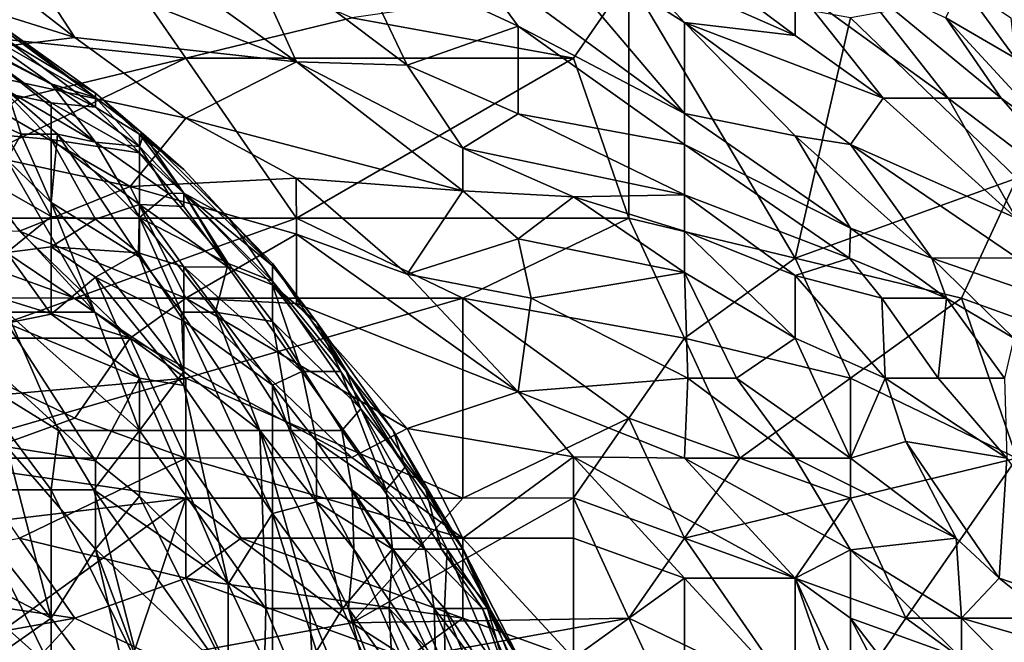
# Model space of a CAD drawing. Extents: x -0.3 to 0.3, y -0.266 to 0.266.
# Tile 421 of 430: x 0.179 to 0.208, y 0.211 to 0.229. Entities that reach past the tile are written whole.
import ezdxf

# ---------------------------------------------------------------- set-up
doc = ezdxf.new("R2010")
doc.units = 0

msp = doc.modelspace()

# ---------------------------------------------------------------- linework, layer by layer
for points in [[(0.173842, 0.233908, 0.727674), (0.180463, 0.228771, 0.719868), (0.172187, 0.231368, 0.72143)], [(0.178808, 0.231307, 0.724552), (0.180463, 0.228771, 0.719868), (0.173842, 0.233908, 0.727674)], [(0.172187, 0.229355, 1.174674), (0.183773, 0.22816, 1.173859), (0.180463, 0.232937, 1.175264)], [(0.180463, 0.23279, 0.729236), (0.187084, 0.228047, 0.722991), (0.178808, 0.231307, 0.724552)], [(0.188739, 0.229355, 1.174125), (0.180463, 0.232937, 1.175264), (0.183773, 0.22816, 1.173859)], [(0.187084, 0.228047, 0.722991), (0.180463, 0.23279, 0.729236), (0.185429, 0.231678, 0.730797)], [(0.201981, 0.228832, 0.749532), (0.197015, 0.232535, 0.752654), (0.201981, 0.230278, 0.755776)], [(0.197015, 0.231022, 0.746409), (0.197015, 0.232535, 0.752654), (0.201981, 0.228832, 0.749532)], [(0.19867, 0.226508, 0.733919), (0.19205, 0.231373, 0.738603), (0.193705, 0.232351, 0.744848)], [(0.193705, 0.232351, 0.744848), (0.197015, 0.231022, 0.746409), (0.19867, 0.229222, 0.743287)], [(0.19867, 0.229222, 0.743287), (0.19867, 0.226508, 0.733919), (0.193705, 0.232351, 0.744848)], [(0.188739, 0.231418, 0.733919), (0.190394, 0.227948, 0.726113), (0.185429, 0.231678, 0.730797)], [(0.190394, 0.227948, 0.726113), (0.187084, 0.228047, 0.722991), (0.185429, 0.231678, 0.730797)], [(0.180463, 0.228771, 0.719868), (0.175497, 0.22816, 0.716412), (0.172187, 0.231368, 0.72143)], [(0.187084, 0.228047, 0.722991), (0.180463, 0.228771, 0.719868), (0.178808, 0.231307, 0.724552)], [(0.19205, 0.231373, 0.738603), (0.193705, 0.229107, 0.733919), (0.188739, 0.231418, 0.733919)], [(0.190394, 0.227948, 0.726113), (0.188739, 0.231418, 0.733919), (0.193705, 0.229107, 0.733919)], [(0.19867, 0.226508, 0.733919), (0.193705, 0.229107, 0.733919), (0.19205, 0.231373, 0.738603)], [(0.201981, 0.228832, 0.749532), (0.19867, 0.229222, 0.743287), (0.197015, 0.231022, 0.746409)], [(0.206548, 0.226966, 0.755776), (0.201981, 0.230278, 0.755776), (0.203636, 0.230672, 0.763582)], [(0.206481, 0.229355, 0.768266), (0.208131, 0.226966, 0.762021), (0.203636, 0.230672, 0.763582)], [(0.206548, 0.226966, 0.755776), (0.203636, 0.230672, 0.763582), (0.208131, 0.226966, 0.762021)], [(0.19536, 0.22816, 1.173752), (0.197015, 0.230549, 1.174404), (0.188739, 0.229355, 1.174125)], [(0.197015, 0.223383, 1.172137), (0.197015, 0.230549, 1.174404), (0.19536, 0.22816, 1.173752)], [(0.201981, 0.222189, 1.172046), (0.203636, 0.229355, 1.174391), (0.197015, 0.230549, 1.174404)], [(0.197015, 0.223383, 1.172137), (0.201981, 0.222189, 1.172046), (0.197015, 0.230549, 1.174404)], [(0.210257, 0.230549, 1.175207), (0.203636, 0.229355, 1.174391), (0.208602, 0.224578, 1.173558)], [(0.206481, 0.229355, 0.768266), (0.206947, 0.230367, 0.779195), (0.208549, 0.22816, 0.771389)], [(0.208549, 0.22816, 0.771389), (0.206947, 0.230367, 0.779195), (0.208424, 0.229355, 0.780756)], [(0.209436, 0.229355, 0.790123), (0.208213, 0.230549, 0.793246), (0.211796, 0.22816, 0.804174)], [(0.211796, 0.22816, 0.804174), (0.208213, 0.230549, 0.793246), (0.21039, 0.229355, 0.802613)], [(0.204611, 0.226966, 0.749532), (0.201981, 0.230278, 0.755776), (0.206548, 0.226966, 0.755776)], [(0.201981, 0.230278, 0.755776), (0.204611, 0.226966, 0.749532), (0.201981, 0.228832, 0.749532)], [(0.183773, 0.22816, 1.173859), (0.172187, 0.229355, 1.174674), (0.178808, 0.226966, 1.173592)], [(0.178434, 0.22893, 0.746671), (0.177112, 0.229253, 0.749562), (0.181076, 0.226979, 0.746671)], [(0.177112, 0.229253, 0.749562), (0.177112, 0.228807, 0.751007), (0.179755, 0.227393, 0.749562)], [(0.177112, 0.229253, 0.749562), (0.179755, 0.227393, 0.749562), (0.181076, 0.226979, 0.746671)], [(0.19536, 0.22816, 1.173752), (0.188739, 0.229355, 1.174125), (0.183773, 0.22816, 1.173859)], [(0.19867, 0.229222, 0.743287), (0.201981, 0.228832, 0.749532), (0.204611, 0.226966, 0.749532)], [(0.19867, 0.226508, 0.733919), (0.19867, 0.229222, 0.743287), (0.201981, 0.225835, 0.738603)], [(0.203636, 0.225583, 0.741725), (0.19867, 0.229222, 0.743287), (0.204611, 0.226966, 0.749532)], [(0.201981, 0.225835, 0.738603), (0.19867, 0.229222, 0.743287), (0.203636, 0.225583, 0.741725)], [(0.201981, 0.222189, 1.172046), (0.208602, 0.224578, 1.173558), (0.203636, 0.229355, 1.174391)], [(0.209802, 0.225772, 0.763582), (0.208131, 0.226966, 0.762021), (0.206481, 0.229355, 0.768266)], [(0.208549, 0.22816, 0.771389), (0.209802, 0.225772, 0.763582), (0.206481, 0.229355, 0.768266)], [(0.178434, 0.228698, 0.740889), (0.178434, 0.229013, 0.74378), (0.181076, 0.227116, 0.742335)], [(0.178434, 0.229013, 0.74378), (0.178434, 0.22893, 0.746671), (0.181076, 0.226979, 0.746671)], [(0.181076, 0.226979, 0.746671), (0.181076, 0.227116, 0.742335), (0.178434, 0.229013, 0.74378)], [(0.193705, 0.226493, 0.726113), (0.190394, 0.227948, 0.726113), (0.193705, 0.229107, 0.733919)], [(0.193705, 0.229107, 0.733919), (0.19867, 0.226508, 0.733919), (0.19867, 0.225575, 0.730797)], [(0.193705, 0.229107, 0.733919), (0.19867, 0.225575, 0.730797), (0.193705, 0.226493, 0.726113)], [(0.180463, 0.228771, 0.719868), (0.183773, 0.226367, 0.716746), (0.175497, 0.22816, 0.716412)], [(0.177112, 0.228807, 0.751007), (0.178434, 0.227204, 0.752452), (0.181076, 0.225648, 0.751007)], [(0.177112, 0.228807, 0.751007), (0.181076, 0.225648, 0.751007), (0.179755, 0.227393, 0.749562)], [(0.177112, 0.22874, 0.737998), (0.178434, 0.228698, 0.740889), (0.181076, 0.226689, 0.739444)], [(0.181076, 0.226689, 0.739444), (0.179755, 0.226827, 0.736553), (0.177112, 0.22874, 0.737998)], [(0.177112, 0.22874, 0.737998), (0.179755, 0.226827, 0.736553), (0.178434, 0.227105, 0.735108)], [(0.181076, 0.226689, 0.739444), (0.178434, 0.228698, 0.740889), (0.181076, 0.227116, 0.742335)], [(0.180463, 0.228771, 0.719868), (0.187084, 0.228047, 0.722991), (0.183773, 0.226367, 0.716746)], [(0.178808, 0.226966, 1.173592), (0.173842, 0.223383, 1.172166), (0.183773, 0.22816, 1.173859)], [(0.173842, 0.223383, 1.172166), (0.187084, 0.223383, 1.171909), (0.183773, 0.22816, 1.173859)], [(0.183773, 0.226367, 0.716746), (0.182118, 0.22433, 0.712062), (0.175497, 0.22816, 0.716412)], [(0.182118, 0.22433, 0.712062), (0.177153, 0.225391, 0.712062), (0.175497, 0.22816, 0.716412)], [(0.187084, 0.223383, 1.171909), (0.19536, 0.22816, 1.173752), (0.183773, 0.22816, 1.173859)], [(0.187084, 0.228047, 0.722991), (0.19205, 0.224193, 0.718307), (0.183773, 0.226367, 0.716746)], [(0.187084, 0.223383, 1.171909), (0.197015, 0.223383, 1.172137), (0.19536, 0.22816, 1.173752)], [(0.190394, 0.227948, 0.726113), (0.19205, 0.225465, 0.72143), (0.187084, 0.228047, 0.722991)], [(0.19205, 0.225465, 0.72143), (0.19205, 0.224193, 0.718307), (0.187084, 0.228047, 0.722991)], [(0.193705, 0.226493, 0.726113), (0.19205, 0.225465, 0.72143), (0.190394, 0.227948, 0.726113)], [(0.179755, 0.227393, 0.749562), (0.181076, 0.225648, 0.751007), (0.182398, 0.225518, 0.748116)], [(0.181076, 0.226979, 0.746671), (0.179755, 0.227393, 0.749562), (0.182398, 0.225518, 0.748116)], [(0.178434, 0.225127, 0.755343), (0.178859, 0.225883, 0.753898), (0.175791, 0.227278, 0.755343)], [(0.175791, 0.227278, 0.755343), (0.178859, 0.225883, 0.753898), (0.178434, 0.227204, 0.752452)], [(0.178859, 0.225883, 0.753898), (0.179941, 0.225883, 0.752452), (0.178434, 0.227204, 0.752452)], [(0.178434, 0.227204, 0.752452), (0.179941, 0.225883, 0.752452), (0.181076, 0.225648, 0.751007)], [(0.179755, 0.225732, 0.733662), (0.178434, 0.227105, 0.735108), (0.179755, 0.226827, 0.736553)], [(0.178434, 0.227105, 0.735108), (0.179755, 0.225732, 0.733662), (0.178434, 0.225844, 0.732217)], [(0.181076, 0.227116, 0.742335), (0.181076, 0.226979, 0.746671), (0.182511, 0.225883, 0.745225)], [(0.181076, 0.227116, 0.742335), (0.182511, 0.225883, 0.745225), (0.182398, 0.225887, 0.740889)], [(0.181076, 0.226689, 0.739444), (0.181076, 0.227116, 0.742335), (0.182398, 0.225887, 0.740889)], [(0.179755, 0.226827, 0.736553), (0.181076, 0.226689, 0.739444), (0.182398, 0.225327, 0.737998)], [(0.179755, 0.226827, 0.736553), (0.182398, 0.225327, 0.737998), (0.179755, 0.225732, 0.733662)], [(0.182511, 0.225883, 0.745225), (0.181076, 0.226979, 0.746671), (0.182398, 0.225518, 0.748116)], [(0.203636, 0.225583, 0.741725), (0.204611, 0.226966, 0.749532), (0.208586, 0.223383, 0.74797)], [(0.204611, 0.226966, 0.749532), (0.206548, 0.226966, 0.755776), (0.208586, 0.223383, 0.74797)], [(0.206548, 0.226966, 0.755776), (0.208131, 0.226966, 0.762021), (0.211284, 0.223383, 0.758899)], [(0.206548, 0.226966, 0.755776), (0.211284, 0.223383, 0.758899), (0.208586, 0.223383, 0.74797)], [(0.209802, 0.225772, 0.763582), (0.211284, 0.223383, 0.758899), (0.208131, 0.226966, 0.762021)], [(0.182398, 0.225887, 0.740889), (0.182398, 0.225327, 0.737998), (0.181076, 0.226689, 0.739444)], [(0.19867, 0.22408, 0.726113), (0.19205, 0.225465, 0.72143), (0.193705, 0.226493, 0.726113)], [(0.193705, 0.226493, 0.726113), (0.19867, 0.225575, 0.730797), (0.19867, 0.22408, 0.726113)], [(0.203636, 0.223084, 0.732358), (0.19867, 0.226508, 0.733919), (0.201981, 0.225835, 0.738603)], [(0.19867, 0.225575, 0.730797), (0.19867, 0.226508, 0.733919), (0.203636, 0.223084, 0.732358)], [(0.18707, 0.224578, 0.715185), (0.182118, 0.22433, 0.712062), (0.183773, 0.226367, 0.716746)], [(0.19205, 0.224193, 0.718307), (0.18707, 0.224578, 0.715185), (0.183773, 0.226367, 0.716746)], [(0.177112, 0.224936, 0.729326), (0.178434, 0.225844, 0.732217), (0.179755, 0.223433, 0.729326)], [(0.178859, 0.225883, 0.753898), (0.178434, 0.225127, 0.755343), (0.179755, 0.223848, 0.755343)], [(0.178434, 0.225844, 0.732217), (0.179755, 0.225732, 0.733662), (0.179755, 0.223433, 0.729326)], [(0.179941, 0.225883, 0.752452), (0.178859, 0.225883, 0.753898), (0.179755, 0.223848, 0.755343)], [(0.179941, 0.225883, 0.752452), (0.179755, 0.223848, 0.755343), (0.182398, 0.222217, 0.753898)], [(0.181076, 0.223351, 0.730772), (0.179755, 0.223433, 0.729326), (0.179755, 0.225732, 0.733662)], [(0.182398, 0.225327, 0.737998), (0.182398, 0.223784, 0.733662), (0.179755, 0.225732, 0.733662)], [(0.181076, 0.223351, 0.730772), (0.179755, 0.225732, 0.733662), (0.182398, 0.223784, 0.733662)], [(0.179941, 0.225883, 0.752452), (0.182398, 0.222217, 0.753898), (0.182398, 0.223399, 0.752452)], [(0.179941, 0.225883, 0.752452), (0.182398, 0.223399, 0.752452), (0.181076, 0.225648, 0.751007)], [(0.181076, 0.225648, 0.751007), (0.182398, 0.223399, 0.752452), (0.183262, 0.224114, 0.749562)], [(0.181076, 0.225648, 0.751007), (0.183262, 0.224114, 0.749562), (0.182398, 0.225518, 0.748116)], [(0.182511, 0.225883, 0.745225), (0.183719, 0.224829, 0.74378), (0.182398, 0.225887, 0.740889)], [(0.182398, 0.225887, 0.740889), (0.183719, 0.22413, 0.737998), (0.182398, 0.225327, 0.737998)], [(0.186362, 0.221959, 0.740889), (0.183719, 0.22413, 0.737998), (0.182398, 0.225887, 0.740889)], [(0.183719, 0.224829, 0.74378), (0.186362, 0.221959, 0.740889), (0.182398, 0.225887, 0.740889)], [(0.182398, 0.225518, 0.748116), (0.183719, 0.224129, 0.748116), (0.182511, 0.225883, 0.745225)], [(0.185041, 0.2234, 0.745225), (0.182511, 0.225883, 0.745225), (0.183719, 0.224129, 0.748116)], [(0.183719, 0.224829, 0.74378), (0.182511, 0.225883, 0.745225), (0.185041, 0.2234, 0.745225)], [(0.206066, 0.222189, 0.735481), (0.201981, 0.225835, 0.738603), (0.203636, 0.225583, 0.741725)], [(0.203636, 0.223084, 0.732358), (0.201981, 0.225835, 0.738603), (0.206066, 0.222189, 0.735481)], [(0.178808, 0.222997, 0.70894), (0.177153, 0.225391, 0.712062), (0.182118, 0.22433, 0.712062)], [(0.183262, 0.224114, 0.749562), (0.183719, 0.224129, 0.748116), (0.182398, 0.225518, 0.748116)], [(0.183719, 0.22413, 0.737998), (0.183719, 0.22373, 0.736553), (0.182398, 0.225327, 0.737998)], [(0.183719, 0.22373, 0.736553), (0.182398, 0.223784, 0.733662), (0.182398, 0.225327, 0.737998)], [(0.19867, 0.22408, 0.726113), (0.19536, 0.224016, 0.72143), (0.19205, 0.225465, 0.72143)], [(0.19536, 0.224016, 0.72143), (0.19205, 0.224193, 0.718307), (0.19205, 0.225465, 0.72143)], [(0.203636, 0.223084, 0.732358), (0.203604, 0.222189, 0.729236), (0.19867, 0.225575, 0.730797)], [(0.203604, 0.222189, 0.729236), (0.19867, 0.22408, 0.726113), (0.19867, 0.225575, 0.730797)], [(0.208586, 0.223383, 0.74797), (0.208602, 0.222197, 0.743287), (0.203636, 0.225583, 0.741725)], [(0.206066, 0.222189, 0.735481), (0.203636, 0.225583, 0.741725), (0.208602, 0.222197, 0.743287)], [(0.178434, 0.225127, 0.755343), (0.177112, 0.224861, 0.756789), (0.181063, 0.220576, 0.756789)], [(0.178434, 0.225127, 0.755343), (0.181063, 0.220576, 0.756789), (0.179755, 0.223848, 0.755343)], [(0.179755, 0.223433, 0.729326), (0.178434, 0.222359, 0.726435), (0.177112, 0.224936, 0.729326)], [(0.177112, 0.224861, 0.756789), (0.178434, 0.222345, 0.757829), (0.181063, 0.220576, 0.756789)], [(0.185041, 0.2234, 0.745225), (0.186362, 0.221959, 0.740889), (0.183719, 0.224829, 0.74378)], [(0.18707, 0.224578, 0.715185), (0.187084, 0.222906, 0.712062), (0.182118, 0.22433, 0.712062)], [(0.18707, 0.224578, 0.715185), (0.19205, 0.224193, 0.718307), (0.190394, 0.221706, 0.712062)], [(0.190394, 0.221706, 0.712062), (0.187084, 0.222906, 0.712062), (0.18707, 0.224578, 0.715185)], [(0.206947, 0.220995, 1.17218), (0.208602, 0.224578, 1.173558), (0.201981, 0.222189, 1.172046)], [(0.206947, 0.220995, 1.17218), (0.213567, 0.218606, 1.172378), (0.208602, 0.224578, 1.173558)], [(0.182118, 0.22433, 0.712062), (0.183773, 0.220995, 0.707777), (0.178808, 0.222997, 0.70894)], [(0.182118, 0.22433, 0.712062), (0.187084, 0.222906, 0.712062), (0.183773, 0.220995, 0.707777)], [(0.193705, 0.222766, 0.716746), (0.190394, 0.221706, 0.712062), (0.19205, 0.224193, 0.718307)], [(0.193705, 0.222766, 0.716746), (0.19205, 0.224193, 0.718307), (0.19536, 0.224016, 0.72143)], [(0.179755, 0.223848, 0.755343), (0.181063, 0.220576, 0.756789), (0.183716, 0.218807, 0.755343)], [(0.179755, 0.223848, 0.755343), (0.183716, 0.218807, 0.755343), (0.182398, 0.222217, 0.753898)], [(0.183262, 0.224114, 0.749562), (0.182398, 0.223399, 0.752452), (0.185041, 0.222032, 0.749562)], [(0.183719, 0.224129, 0.748116), (0.183262, 0.224114, 0.749562), (0.185041, 0.222032, 0.749562)], [(0.183719, 0.22413, 0.737998), (0.185041, 0.221921, 0.735108), (0.183719, 0.22373, 0.736553)], [(0.186362, 0.221386, 0.737998), (0.183719, 0.22413, 0.737998), (0.186362, 0.221959, 0.740889)], [(0.185041, 0.221921, 0.735108), (0.183719, 0.22413, 0.737998), (0.186362, 0.221386, 0.737998)], [(0.185041, 0.222032, 0.749562), (0.186362, 0.221503, 0.746671), (0.183719, 0.224129, 0.748116)], [(0.183719, 0.224129, 0.748116), (0.186362, 0.221503, 0.746671), (0.185041, 0.2234, 0.745225)], [(0.193705, 0.222766, 0.716746), (0.19536, 0.224016, 0.72143), (0.19867, 0.221757, 0.719868)], [(0.19867, 0.222994, 0.722991), (0.19536, 0.224016, 0.72143), (0.19867, 0.22408, 0.726113)], [(0.19867, 0.222994, 0.722991), (0.19867, 0.221757, 0.719868), (0.19536, 0.224016, 0.72143)], [(0.203604, 0.222189, 0.729236), (0.201981, 0.221672, 0.724552), (0.19867, 0.22408, 0.726113)], [(0.201981, 0.221672, 0.724552), (0.19867, 0.222994, 0.722991), (0.19867, 0.22408, 0.726113)], [(0.182367, 0.222345, 0.730772), (0.181076, 0.223351, 0.730772), (0.182398, 0.223784, 0.733662)], [(0.182398, 0.223784, 0.733662), (0.183719, 0.221928, 0.732217), (0.182367, 0.222345, 0.730772)], [(0.185041, 0.221921, 0.735108), (0.183719, 0.221928, 0.732217), (0.182398, 0.223784, 0.733662)], [(0.183719, 0.22373, 0.736553), (0.185041, 0.221921, 0.735108), (0.182398, 0.223784, 0.733662)], [(0.173842, 0.223383, 1.172166), (0.167221, 0.221012, 1.17106), (0.180463, 0.220995, 1.170785)], [(0.175497, 0.2198, 0.704453), (0.170532, 0.223383, 0.707793), (0.182118, 0.2198, 0.70584)], [(0.170532, 0.223383, 0.707793), (0.178808, 0.222997, 0.70894), (0.182118, 0.2198, 0.70584)], [(0.180463, 0.220995, 1.170785), (0.187084, 0.223383, 1.171909), (0.173842, 0.223383, 1.172166)], [(0.179755, 0.223433, 0.729326), (0.179755, 0.222526, 0.727881), (0.178434, 0.222359, 0.726435)], [(0.181076, 0.223351, 0.730772), (0.179755, 0.222526, 0.727881), (0.179755, 0.223433, 0.729326)], [(0.182367, 0.222345, 0.730772), (0.179755, 0.222526, 0.727881), (0.181076, 0.223351, 0.730772)], [(0.180463, 0.220995, 1.170785), (0.19205, 0.220995, 1.170876), (0.187084, 0.223383, 1.171909)], [(0.182398, 0.223399, 0.752452), (0.182398, 0.222217, 0.753898), (0.183651, 0.220576, 0.753898)], [(0.182398, 0.223399, 0.752452), (0.183651, 0.220576, 0.753898), (0.184661, 0.220576, 0.752452)], [(0.182398, 0.223399, 0.752452), (0.184661, 0.220576, 0.752452), (0.185041, 0.222032, 0.749562)], [(0.186362, 0.222023, 0.74378), (0.185041, 0.2234, 0.745225), (0.186362, 0.221503, 0.746671)], [(0.186362, 0.221959, 0.740889), (0.185041, 0.2234, 0.745225), (0.186362, 0.222023, 0.74378)], [(0.187084, 0.223383, 1.171909), (0.19205, 0.220995, 1.170876), (0.197015, 0.223383, 1.172137)], [(0.197015, 0.223383, 1.172137), (0.19205, 0.220995, 1.170876), (0.19867, 0.2198, 1.170722)], [(0.19867, 0.2198, 1.170722), (0.201981, 0.222189, 1.172046), (0.197015, 0.223383, 1.172137)], [(0.178808, 0.222997, 0.70894), (0.183773, 0.220995, 0.707777), (0.182118, 0.2198, 0.70584)], [(0.201981, 0.221672, 0.724552), (0.201979, 0.2198, 0.719868), (0.19867, 0.222994, 0.722991)], [(0.201979, 0.2198, 0.719868), (0.19867, 0.221757, 0.719868), (0.19867, 0.222994, 0.722991)], [(0.203636, 0.223084, 0.732358), (0.206502, 0.220995, 0.732358), (0.203604, 0.222189, 0.729236)], [(0.206502, 0.220995, 0.732358), (0.203636, 0.223084, 0.732358), (0.206066, 0.222189, 0.735481)], [(0.183773, 0.220995, 0.707777), (0.187084, 0.222906, 0.712062), (0.187084, 0.220832, 0.70894)], [(0.187084, 0.222906, 0.712062), (0.190394, 0.221706, 0.712062), (0.193705, 0.218194, 0.70894)], [(0.193705, 0.218194, 0.70894), (0.187084, 0.220832, 0.70894), (0.187084, 0.222906, 0.712062)], [(0.193705, 0.222766, 0.716746), (0.194097, 0.220995, 0.713624), (0.190394, 0.221706, 0.712062)], [(0.19867, 0.221757, 0.719868), (0.194097, 0.220995, 0.713624), (0.193705, 0.222766, 0.716746)], [(0.179755, 0.220514, 0.72499), (0.178434, 0.222359, 0.726435), (0.179755, 0.222526, 0.727881)], [(0.182367, 0.222345, 0.730772), (0.181076, 0.221621, 0.727881), (0.179755, 0.222526, 0.727881)], [(0.181076, 0.221621, 0.727881), (0.179755, 0.220514, 0.72499), (0.179755, 0.222526, 0.727881)], [(0.178434, 0.22025, 0.723545), (0.178434, 0.222359, 0.726435), (0.179755, 0.220514, 0.72499)], [(0.181063, 0.220576, 0.756789), (0.178434, 0.222345, 0.757829), (0.178434, 0.220576, 0.758973)], [(0.181076, 0.221621, 0.727881), (0.182367, 0.222345, 0.730772), (0.183719, 0.220303, 0.729326)], [(0.183719, 0.221928, 0.732217), (0.183719, 0.220303, 0.729326), (0.182367, 0.222345, 0.730772)], [(0.182398, 0.222217, 0.753898), (0.183716, 0.218807, 0.755343), (0.183651, 0.220576, 0.753898)], [(0.19867, 0.2198, 1.170722), (0.203636, 0.218606, 1.170748), (0.201981, 0.222189, 1.172046)], [(0.203604, 0.222189, 0.729236), (0.204565, 0.220995, 0.727674), (0.201981, 0.221672, 0.724552)], [(0.203636, 0.218606, 1.170748), (0.206947, 0.220995, 1.17218), (0.201981, 0.222189, 1.172046)], [(0.204565, 0.220995, 0.727674), (0.203604, 0.222189, 0.729236), (0.206502, 0.220995, 0.732358)], [(0.208602, 0.222197, 0.743287), (0.209535, 0.220995, 0.741725), (0.206066, 0.222189, 0.735481)], [(0.206502, 0.220995, 0.732358), (0.206066, 0.222189, 0.735481), (0.208515, 0.2198, 0.733919)], [(0.209535, 0.220995, 0.741725), (0.208515, 0.2198, 0.733919), (0.206066, 0.222189, 0.735481)], [(0.183719, 0.221928, 0.732217), (0.185041, 0.221921, 0.735108), (0.187242, 0.218807, 0.733662)], [(0.183719, 0.221928, 0.732217), (0.186362, 0.218396, 0.730772), (0.183719, 0.220303, 0.729326)], [(0.187242, 0.218807, 0.733662), (0.186362, 0.218396, 0.730772), (0.183719, 0.221928, 0.732217)], [(0.185041, 0.222032, 0.749562), (0.184661, 0.220576, 0.752452), (0.186362, 0.220294, 0.749562)], [(0.186362, 0.220294, 0.749562), (0.186362, 0.221503, 0.746671), (0.185041, 0.222032, 0.749562)], [(0.187242, 0.218807, 0.733662), (0.185041, 0.221921, 0.735108), (0.186362, 0.221386, 0.737998)], [(0.187684, 0.220286, 0.740889), (0.186362, 0.221959, 0.740889), (0.186362, 0.222023, 0.74378)], [(0.186362, 0.222023, 0.74378), (0.186362, 0.221503, 0.746671), (0.18857, 0.218807, 0.745225)], [(0.187684, 0.220286, 0.740889), (0.186362, 0.222023, 0.74378), (0.18857, 0.218807, 0.745225)], [(0.186362, 0.221386, 0.737998), (0.186362, 0.221959, 0.740889), (0.187684, 0.220286, 0.740889)], [(0.179755, 0.220514, 0.72499), (0.181076, 0.221621, 0.727881), (0.182398, 0.218602, 0.72499)], [(0.183719, 0.220303, 0.729326), (0.183719, 0.21839, 0.726435), (0.181076, 0.221621, 0.727881)], [(0.183719, 0.21839, 0.726435), (0.182398, 0.218602, 0.72499), (0.181076, 0.221621, 0.727881)], [(0.186362, 0.220294, 0.749562), (0.189005, 0.217689, 0.746671), (0.186362, 0.221503, 0.746671)], [(0.18857, 0.218807, 0.745225), (0.186362, 0.221503, 0.746671), (0.189005, 0.217689, 0.746671)], [(0.193705, 0.218194, 0.70894), (0.190394, 0.221706, 0.712062), (0.194097, 0.220995, 0.713624)], [(0.198773, 0.218606, 0.713624), (0.194097, 0.220995, 0.713624), (0.19867, 0.221757, 0.719868)], [(0.200232, 0.218606, 0.715185), (0.19867, 0.221757, 0.719868), (0.201979, 0.2198, 0.719868)], [(0.198773, 0.218606, 0.713624), (0.19867, 0.221757, 0.719868), (0.200232, 0.218606, 0.715185)], [(0.204666, 0.218606, 0.72143), (0.201979, 0.2198, 0.719868), (0.201981, 0.221672, 0.724552)], [(0.201981, 0.221672, 0.724552), (0.204565, 0.220995, 0.727674), (0.204666, 0.218606, 0.72143)], [(0.188404, 0.218807, 0.737998), (0.186362, 0.221386, 0.737998), (0.187684, 0.220286, 0.740889)], [(0.188404, 0.218807, 0.737998), (0.187242, 0.218807, 0.733662), (0.186362, 0.221386, 0.737998)], [(0.167221, 0.221012, 1.17106), (0.170532, 0.217412, 1.168703), (0.180463, 0.220995, 1.170785)], [(0.170532, 0.217412, 1.168703), (0.183773, 0.218606, 1.169426), (0.180463, 0.220995, 1.170785)], [(0.183773, 0.218606, 1.169426), (0.19205, 0.220995, 1.170876), (0.180463, 0.220995, 1.170785)], [(0.183773, 0.220995, 0.707777), (0.188739, 0.21624, 0.704256), (0.182118, 0.2198, 0.70584)], [(0.190394, 0.217102, 0.705817), (0.183773, 0.220995, 0.707777), (0.187084, 0.220832, 0.70894)], [(0.190394, 0.217102, 0.705817), (0.188739, 0.21624, 0.704256), (0.183773, 0.220995, 0.707777)], [(0.19205, 0.215023, 1.167635), (0.19205, 0.220995, 1.170876), (0.183773, 0.218606, 1.169426)], [(0.19205, 0.220995, 1.170876), (0.197015, 0.217412, 1.16938), (0.19867, 0.2198, 1.170722)], [(0.197015, 0.217412, 1.16938), (0.19205, 0.220995, 1.170876), (0.19205, 0.215023, 1.167635)], [(0.194097, 0.220995, 0.713624), (0.198773, 0.218606, 0.713624), (0.193705, 0.218194, 0.70894)], [(0.203636, 0.218606, 1.170748), (0.208602, 0.216218, 1.170558), (0.206947, 0.220995, 1.17218)], [(0.206249, 0.218606, 0.724552), (0.204565, 0.220995, 0.727674), (0.206502, 0.220995, 0.732358)], [(0.204666, 0.218606, 0.72143), (0.204565, 0.220995, 0.727674), (0.206249, 0.218606, 0.724552)], [(0.206502, 0.220995, 0.732358), (0.208233, 0.218606, 0.729236), (0.206249, 0.218606, 0.724552)], [(0.208515, 0.2198, 0.733919), (0.208233, 0.218606, 0.729236), (0.206502, 0.220995, 0.732358)], [(0.206947, 0.220995, 1.17218), (0.208602, 0.216218, 1.170558), (0.213567, 0.218606, 1.172378)], [(0.190394, 0.217102, 0.705817), (0.187084, 0.220832, 0.70894), (0.193705, 0.218194, 0.70894)], [(0.178434, 0.220576, 0.758973), (0.177112, 0.218807, 0.760769), (0.179972, 0.217038, 0.759679)], [(0.178434, 0.220576, 0.758973), (0.179972, 0.217038, 0.759679), (0.182398, 0.217038, 0.75778)], [(0.181063, 0.220576, 0.756789), (0.178434, 0.220576, 0.758973), (0.182398, 0.217038, 0.75778)], [(0.182398, 0.218602, 0.72499), (0.178434, 0.22025, 0.723545), (0.179755, 0.220514, 0.72499)], [(0.183716, 0.218807, 0.755343), (0.181063, 0.220576, 0.756789), (0.182398, 0.217038, 0.75778)], [(0.184661, 0.220576, 0.752452), (0.183651, 0.220576, 0.753898), (0.185984, 0.217038, 0.753898)], [(0.183651, 0.220576, 0.753898), (0.183716, 0.218807, 0.755343), (0.185984, 0.217038, 0.753898)], [(0.186362, 0.220294, 0.749562), (0.184661, 0.220576, 0.752452), (0.186927, 0.217038, 0.752452)], [(0.184661, 0.220576, 0.752452), (0.185984, 0.217038, 0.753898), (0.186927, 0.217038, 0.752452)], [(0.181076, 0.216135, 0.720654), (0.177112, 0.219738, 0.722099), (0.178434, 0.22025, 0.723545)], [(0.182398, 0.218602, 0.72499), (0.181076, 0.216135, 0.720654), (0.178434, 0.22025, 0.723545)], [(0.183719, 0.220303, 0.729326), (0.186362, 0.218396, 0.730772), (0.186362, 0.21456, 0.72499)], [(0.183719, 0.220303, 0.729326), (0.186362, 0.21456, 0.72499), (0.183719, 0.21839, 0.726435)], [(0.188436, 0.217038, 0.749562), (0.186362, 0.220294, 0.749562), (0.186927, 0.217038, 0.752452)], [(0.186362, 0.220294, 0.749562), (0.188436, 0.217038, 0.749562), (0.189005, 0.217689, 0.746671)], [(0.187684, 0.220286, 0.740889), (0.190326, 0.215947, 0.737998), (0.188404, 0.218807, 0.737998)], [(0.18857, 0.218807, 0.745225), (0.189971, 0.217038, 0.742335), (0.187684, 0.220286, 0.740889)], [(0.189971, 0.217038, 0.742335), (0.190326, 0.215947, 0.737998), (0.187684, 0.220286, 0.740889)], [(0.175497, 0.2198, 0.704453), (0.182118, 0.2198, 0.70584), (0.180463, 0.217412, 0.703031)], [(0.180463, 0.217412, 0.703031), (0.177153, 0.216218, 0.701434), (0.175497, 0.2198, 0.704453)], [(0.178434, 0.216559, 0.719208), (0.177112, 0.219738, 0.722099), (0.181076, 0.216135, 0.720654)], [(0.180463, 0.217412, 0.703031), (0.182118, 0.2198, 0.70584), (0.183773, 0.216218, 0.702748)], [(0.188739, 0.21624, 0.704256), (0.183773, 0.216218, 0.702748), (0.182118, 0.2198, 0.70584)], [(0.197015, 0.217412, 1.16938), (0.200326, 0.216218, 1.169176), (0.19867, 0.2198, 1.170722)], [(0.200326, 0.216218, 1.169176), (0.203636, 0.218606, 1.170748), (0.19867, 0.2198, 1.170722)], [(0.203636, 0.216218, 0.714928), (0.200232, 0.218606, 0.715185), (0.201979, 0.2198, 0.719868)], [(0.203636, 0.216218, 0.714928), (0.201979, 0.2198, 0.719868), (0.204666, 0.218606, 0.72143)], [(0.170532, 0.217412, 1.168703), (0.175497, 0.216218, 1.167898), (0.183773, 0.218606, 1.169426)], [(0.175497, 0.216218, 1.167898), (0.183773, 0.215023, 1.167194), (0.183773, 0.218606, 1.169426)], [(0.179755, 0.215269, 0.76057), (0.179972, 0.217038, 0.759679), (0.177112, 0.218807, 0.760769)], [(0.179755, 0.215269, 0.76057), (0.177112, 0.218807, 0.760769), (0.177112, 0.215269, 0.762119)], [(0.182398, 0.215086, 0.720654), (0.181076, 0.216135, 0.720654), (0.182398, 0.218602, 0.72499)], [(0.183716, 0.218807, 0.755343), (0.182398, 0.217038, 0.75778), (0.185984, 0.217038, 0.753898)], [(0.185041, 0.212457, 0.720654), (0.182398, 0.218602, 0.72499), (0.183719, 0.21839, 0.726435)], [(0.182398, 0.215086, 0.720654), (0.182398, 0.218602, 0.72499), (0.185041, 0.212457, 0.720654)], [(0.183773, 0.215023, 1.167194), (0.19205, 0.215023, 1.167635), (0.183773, 0.218606, 1.169426)], [(0.187242, 0.218807, 0.733662), (0.187684, 0.216716, 0.730772), (0.186362, 0.218396, 0.730772)], [(0.189758, 0.215269, 0.733662), (0.187242, 0.218807, 0.733662), (0.188404, 0.218807, 0.737998)], [(0.187684, 0.216716, 0.730772), (0.187242, 0.218807, 0.733662), (0.189758, 0.215269, 0.733662)], [(0.189758, 0.215269, 0.733662), (0.188404, 0.218807, 0.737998), (0.190326, 0.215947, 0.737998)], [(0.190947, 0.215269, 0.74378), (0.18857, 0.218807, 0.745225), (0.189005, 0.217689, 0.746671)], [(0.189971, 0.217038, 0.742335), (0.18857, 0.218807, 0.745225), (0.190947, 0.215269, 0.74378)], [(0.193705, 0.218194, 0.70894), (0.198773, 0.218606, 0.713624), (0.19867, 0.216218, 0.709703)], [(0.19867, 0.216218, 0.709703), (0.198773, 0.218606, 0.713624), (0.201981, 0.216218, 0.712887)], [(0.201981, 0.216218, 0.712887), (0.198773, 0.218606, 0.713624), (0.200232, 0.218606, 0.715185)], [(0.203636, 0.216218, 0.714928), (0.201981, 0.216218, 0.712887), (0.200232, 0.218606, 0.715185)], [(0.200326, 0.216218, 1.169176), (0.203636, 0.215023, 1.169122), (0.203636, 0.218606, 1.170748)], [(0.203636, 0.216218, 0.714928), (0.204666, 0.218606, 0.72143), (0.205291, 0.21671, 0.718307)], [(0.203636, 0.215023, 1.169122), (0.208602, 0.216218, 1.170558), (0.203636, 0.218606, 1.170748)], [(0.208303, 0.216218, 0.722991), (0.205291, 0.21671, 0.718307), (0.204666, 0.218606, 0.72143)], [(0.208303, 0.216218, 0.722991), (0.204666, 0.218606, 0.72143), (0.206249, 0.218606, 0.724552)], [(0.208303, 0.216218, 0.722991), (0.206249, 0.218606, 0.724552), (0.208233, 0.218606, 0.729236)], [(0.185041, 0.212457, 0.720654), (0.183719, 0.21839, 0.726435), (0.186362, 0.21456, 0.72499)], [(0.187684, 0.216716, 0.730772), (0.187684, 0.214917, 0.727881), (0.186362, 0.218396, 0.730772)], [(0.187684, 0.214917, 0.727881), (0.186362, 0.21456, 0.72499), (0.186362, 0.218396, 0.730772)], [(0.190394, 0.217102, 0.705817), (0.193705, 0.218194, 0.70894), (0.19536, 0.216253, 0.707379)], [(0.19867, 0.216218, 0.709703), (0.19536, 0.216253, 0.707379), (0.193705, 0.218194, 0.70894)], [(0.189005, 0.217689, 0.746671), (0.188436, 0.217038, 0.749562), (0.190928, 0.2135, 0.748116)], [(0.190947, 0.215269, 0.74378), (0.189005, 0.217689, 0.746671), (0.191411, 0.2135, 0.746671)], [(0.189005, 0.217689, 0.746671), (0.190928, 0.2135, 0.748116), (0.191411, 0.2135, 0.746671)], [(0.183773, 0.216218, 0.702748), (0.177153, 0.216218, 0.701434), (0.180463, 0.217412, 0.703031)], [(0.197015, 0.217412, 1.16938), (0.19205, 0.215023, 1.167635), (0.19536, 0.215037, 1.167938)], [(0.19536, 0.215037, 1.167938), (0.19867, 0.213829, 1.167684), (0.197015, 0.217412, 1.16938)], [(0.19867, 0.213829, 1.167684), (0.200326, 0.216218, 1.169176), (0.197015, 0.217412, 1.16938)], [(0.19205, 0.213829, 0.703172), (0.188739, 0.21624, 0.704256), (0.190394, 0.217102, 0.705817)], [(0.190394, 0.217102, 0.705817), (0.19536, 0.216253, 0.707379), (0.19205, 0.213829, 0.703172)], [(0.179755, 0.215269, 0.76057), (0.181033, 0.215269, 0.759679), (0.179972, 0.217038, 0.759679)], [(0.182398, 0.217038, 0.75778), (0.179972, 0.217038, 0.759679), (0.181033, 0.215269, 0.759679)], [(0.186165, 0.211731, 0.756789), (0.182398, 0.217038, 0.75778), (0.181033, 0.215269, 0.759679)], [(0.185984, 0.217038, 0.753898), (0.182398, 0.217038, 0.75778), (0.186165, 0.211731, 0.756789)], [(0.186927, 0.217038, 0.752452), (0.185984, 0.217038, 0.753898), (0.188797, 0.2135, 0.752452)], [(0.185984, 0.217038, 0.753898), (0.186165, 0.211731, 0.756789), (0.187472, 0.211731, 0.755343)], [(0.188637, 0.211731, 0.753898), (0.185984, 0.217038, 0.753898), (0.187472, 0.211731, 0.755343)], [(0.188797, 0.2135, 0.752452), (0.185984, 0.217038, 0.753898), (0.188637, 0.211731, 0.753898)], [(0.188436, 0.217038, 0.749562), (0.186927, 0.217038, 0.752452), (0.188751, 0.215269, 0.751007)], [(0.188751, 0.215269, 0.751007), (0.186927, 0.217038, 0.752452), (0.188797, 0.2135, 0.752452)], [(0.188436, 0.217038, 0.749562), (0.188751, 0.215269, 0.751007), (0.190928, 0.2135, 0.748116)], [(0.192059, 0.2135, 0.742335), (0.189971, 0.217038, 0.742335), (0.190947, 0.215269, 0.74378)], [(0.192054, 0.2135, 0.740889), (0.189971, 0.217038, 0.742335), (0.192059, 0.2135, 0.742335)], [(0.190326, 0.215947, 0.737998), (0.189971, 0.217038, 0.742335), (0.192054, 0.2135, 0.740889)], [(0.178434, 0.216559, 0.719208), (0.179755, 0.21144, 0.714872), (0.175791, 0.216439, 0.717763)], [(0.181076, 0.216135, 0.720654), (0.181076, 0.2135, 0.717763), (0.178434, 0.216559, 0.719208)], [(0.178434, 0.216559, 0.719208), (0.181076, 0.2135, 0.717763), (0.179755, 0.21144, 0.714872)], [(0.189951, 0.2135, 0.730772), (0.187684, 0.216716, 0.730772), (0.189758, 0.215269, 0.733662)], [(0.187684, 0.216716, 0.730772), (0.189951, 0.2135, 0.730772), (0.187684, 0.214917, 0.727881)], [(0.206793, 0.213829, 0.715185), (0.203636, 0.216218, 0.714928), (0.205291, 0.21671, 0.718307)], [(0.208074, 0.212635, 0.715185), (0.205291, 0.21671, 0.718307), (0.208303, 0.216218, 0.722991)], [(0.206793, 0.213829, 0.715185), (0.205291, 0.21671, 0.718307), (0.208074, 0.212635, 0.715185)], [(0.175497, 0.216218, 1.167898), (0.173842, 0.213829, 1.166145), (0.183773, 0.215023, 1.167194)], [(0.179755, 0.21144, 0.714872), (0.175791, 0.2135, 0.714892), (0.175791, 0.216439, 0.717763)], [(0.177153, 0.216218, 0.701434), (0.183773, 0.216218, 0.702748), (0.178808, 0.213829, 0.699941)], [(0.178808, 0.213829, 0.699941), (0.183773, 0.216218, 0.702748), (0.183773, 0.212635, 0.700014)], [(0.183773, 0.216218, 0.702748), (0.188739, 0.21624, 0.704256), (0.19205, 0.213829, 0.703172)], [(0.183773, 0.216218, 0.702748), (0.19205, 0.213829, 0.703172), (0.185429, 0.213829, 0.701227)], [(0.183773, 0.212635, 0.700014), (0.183773, 0.216218, 0.702748), (0.185429, 0.213829, 0.701227)], [(0.19205, 0.213829, 0.703172), (0.19536, 0.216253, 0.707379), (0.19536, 0.213829, 0.704639)], [(0.19536, 0.216253, 0.707379), (0.19867, 0.216218, 0.709703), (0.201981, 0.212635, 0.707802)], [(0.19867, 0.212635, 0.705351), (0.19536, 0.216253, 0.707379), (0.201981, 0.212635, 0.707802)], [(0.19536, 0.216253, 0.707379), (0.19867, 0.212635, 0.705351), (0.19536, 0.213829, 0.704639)], [(0.19867, 0.213829, 1.167684), (0.203636, 0.215023, 1.169122), (0.200326, 0.216218, 1.169176)], [(0.19867, 0.216218, 0.709703), (0.201981, 0.216218, 0.712887), (0.203636, 0.213479, 0.710501)], [(0.201981, 0.212635, 0.707802), (0.19867, 0.216218, 0.709703), (0.203636, 0.213479, 0.710501)], [(0.206793, 0.213829, 0.715185), (0.201981, 0.216218, 0.712887), (0.203636, 0.216218, 0.714928)], [(0.203636, 0.213479, 0.710501), (0.201981, 0.216218, 0.712887), (0.206793, 0.213829, 0.715185)], [(0.203636, 0.215023, 1.169122), (0.205291, 0.211441, 1.167701), (0.208602, 0.216218, 1.170558)], [(0.210257, 0.211441, 1.168921), (0.208602, 0.216218, 1.170558), (0.205291, 0.211441, 1.167701)], [(0.208074, 0.212635, 0.715185), (0.208303, 0.216218, 0.722991), (0.211559, 0.211441, 0.719868)], [(0.181076, 0.216135, 0.720654), (0.182398, 0.215086, 0.720654), (0.181076, 0.2135, 0.717763)], [(0.189758, 0.215269, 0.733662), (0.190326, 0.215947, 0.737998), (0.191583, 0.2135, 0.736553)], [(0.191583, 0.2135, 0.736553), (0.190326, 0.215947, 0.737998), (0.192054, 0.2135, 0.740889)], [(0.173842, 0.213829, 1.166145), (0.177153, 0.210246, 1.163157), (0.183773, 0.215023, 1.167194)], [(0.179755, 0.209962, 0.762112), (0.177112, 0.215269, 0.762119), (0.175791, 0.2135, 0.763234)], [(0.179755, 0.209962, 0.762112), (0.179755, 0.215269, 0.76057), (0.177112, 0.215269, 0.762119)], [(0.182118, 0.210084, 1.163254), (0.183773, 0.215023, 1.167194), (0.177153, 0.210246, 1.163157)], [(0.179755, 0.209962, 0.762112), (0.182398, 0.209962, 0.760511), (0.179755, 0.215269, 0.76057)], [(0.179755, 0.215269, 0.76057), (0.182398, 0.209962, 0.760511), (0.181033, 0.215269, 0.759679)], [(0.186092, 0.208193, 0.758234), (0.186165, 0.211731, 0.756789), (0.181033, 0.215269, 0.759679)], [(0.186092, 0.208193, 0.758234), (0.181033, 0.215269, 0.759679), (0.182398, 0.209962, 0.760511)], [(0.181076, 0.2135, 0.717763), (0.182398, 0.215086, 0.720654), (0.185041, 0.209764, 0.717763)], [(0.183773, 0.215023, 1.167194), (0.182118, 0.210084, 1.163254), (0.188739, 0.211297, 1.164815)], [(0.185041, 0.212457, 0.720654), (0.185041, 0.209764, 0.717763), (0.182398, 0.215086, 0.720654)], [(0.188739, 0.211297, 1.164815), (0.19205, 0.215023, 1.167635), (0.183773, 0.215023, 1.167194)], [(0.188739, 0.211297, 1.164815), (0.197015, 0.211441, 1.165998), (0.19536, 0.215037, 1.167938)], [(0.19536, 0.215037, 1.167938), (0.19205, 0.215023, 1.167635), (0.188739, 0.211297, 1.164815)], [(0.188751, 0.215269, 0.751007), (0.191248, 0.209962, 0.751007), (0.191201, 0.211731, 0.749562)], [(0.190928, 0.2135, 0.748116), (0.188751, 0.215269, 0.751007), (0.191201, 0.211731, 0.749562)], [(0.188751, 0.215269, 0.751007), (0.188797, 0.2135, 0.752452), (0.191248, 0.209962, 0.751007)], [(0.189951, 0.2135, 0.730772), (0.189758, 0.215269, 0.733662), (0.191583, 0.2135, 0.736553)], [(0.192857, 0.211731, 0.74378), (0.190947, 0.215269, 0.74378), (0.191411, 0.2135, 0.746671)], [(0.192059, 0.2135, 0.742335), (0.190947, 0.215269, 0.74378), (0.192857, 0.211731, 0.74378)], [(0.19536, 0.215037, 1.167938), (0.197015, 0.211441, 1.165998), (0.19867, 0.213829, 1.167684)], [(0.19867, 0.213829, 1.167684), (0.201981, 0.212635, 1.16762), (0.203636, 0.215023, 1.169122)], [(0.203636, 0.215023, 1.169122), (0.201981, 0.212635, 1.16762), (0.205291, 0.211441, 1.167701)], [(0.186362, 0.21456, 0.72499), (0.187684, 0.214917, 0.727881), (0.188456, 0.211731, 0.72499)], [(0.188456, 0.211731, 0.72499), (0.187684, 0.214917, 0.727881), (0.189951, 0.2135, 0.730772)], [(0.186362, 0.209645, 0.719208), (0.185041, 0.212457, 0.720654), (0.186362, 0.21456, 0.72499)], [(0.187684, 0.210457, 0.722099), (0.186362, 0.21456, 0.72499), (0.188456, 0.211731, 0.72499)], [(0.186362, 0.209645, 0.719208), (0.186362, 0.21456, 0.72499), (0.187684, 0.210457, 0.722099)], [(0.180463, 0.211441, 0.698748), (0.172187, 0.212635, 0.698279), (0.178808, 0.213829, 0.699941)], [(0.178808, 0.213829, 0.699941), (0.183773, 0.212635, 0.700014), (0.180463, 0.211441, 0.698748)], [(0.185429, 0.213829, 0.701227), (0.19205, 0.211441, 0.701306), (0.183773, 0.212635, 0.700014)], [(0.185429, 0.213829, 0.701227), (0.19205, 0.213829, 0.703172), (0.19205, 0.211441, 0.701306)], [(0.19536, 0.210246, 0.701644), (0.19205, 0.213829, 0.703172), (0.19536, 0.213829, 0.704639)], [(0.19536, 0.210246, 0.701644), (0.19205, 0.211441, 0.701306), (0.19205, 0.213829, 0.703172)], [(0.19536, 0.210246, 0.701644), (0.19536, 0.213829, 0.704639), (0.19867, 0.212635, 0.705351)], [(0.197015, 0.211441, 1.165998), (0.201981, 0.209052, 1.1655), (0.19867, 0.213829, 1.167684)], [(0.201981, 0.209052, 1.1655), (0.201981, 0.212635, 1.16762), (0.19867, 0.213829, 1.167684)], [(0.206947, 0.211441, 0.711727), (0.203636, 0.213479, 0.710501), (0.206793, 0.213829, 0.715185)], [(0.206947, 0.211441, 0.711727), (0.206793, 0.213829, 0.715185), (0.208074, 0.212635, 0.715185)], [(0.177112, 0.209962, 0.763423), (0.179755, 0.209962, 0.762112), (0.175791, 0.2135, 0.763234)], [(0.175791, 0.2135, 0.714892), (0.179755, 0.21144, 0.714872), (0.177112, 0.209596, 0.711981)], [(0.179755, 0.21144, 0.714872), (0.181076, 0.2135, 0.717763), (0.182398, 0.20786, 0.713427)], [(0.183719, 0.206424, 0.713246), (0.181076, 0.2135, 0.717763), (0.185041, 0.209764, 0.717763)], [(0.182398, 0.20786, 0.713427), (0.181076, 0.2135, 0.717763), (0.183719, 0.206424, 0.713246)], [(0.189854, 0.211731, 0.727881), (0.188456, 0.211731, 0.72499), (0.189951, 0.2135, 0.730772)], [(0.188797, 0.2135, 0.752452), (0.188637, 0.211731, 0.753898), (0.191149, 0.208193, 0.752452)], [(0.188797, 0.2135, 0.752452), (0.191149, 0.208193, 0.752452), (0.191248, 0.209962, 0.751007)], [(0.189854, 0.211731, 0.727881), (0.189951, 0.2135, 0.730772), (0.191517, 0.209962, 0.729326)], [(0.191502, 0.211731, 0.732217), (0.189951, 0.2135, 0.730772), (0.191583, 0.2135, 0.736553)], [(0.191517, 0.209962, 0.729326), (0.189951, 0.2135, 0.730772), (0.191502, 0.211731, 0.732217)], [(0.192637, 0.211731, 0.745225), (0.191411, 0.2135, 0.746671), (0.190928, 0.2135, 0.748116)], [(0.192637, 0.211731, 0.745225), (0.190928, 0.2135, 0.748116), (0.191201, 0.211731, 0.749562)], [(0.192857, 0.211731, 0.74378), (0.191411, 0.2135, 0.746671), (0.192637, 0.211731, 0.745225)], [(0.191502, 0.211731, 0.732217), (0.191583, 0.2135, 0.736553), (0.193811, 0.208193, 0.733662)], [(0.192054, 0.2135, 0.740889), (0.192793, 0.211731, 0.737998), (0.191583, 0.2135, 0.736553)], [(0.192793, 0.211731, 0.737998), (0.193811, 0.208193, 0.733662), (0.191583, 0.2135, 0.736553)], [(0.193878, 0.209962, 0.740889), (0.192054, 0.2135, 0.740889), (0.192059, 0.2135, 0.742335)], [(0.192793, 0.211731, 0.737998), (0.192054, 0.2135, 0.740889), (0.193878, 0.209962, 0.740889)], [(0.193878, 0.209962, 0.740889), (0.192059, 0.2135, 0.742335), (0.192857, 0.211731, 0.74378)], [(0.203636, 0.211441, 0.707944), (0.201981, 0.212635, 0.707802), (0.203636, 0.213479, 0.710501)], [(0.206947, 0.210246, 0.710254), (0.203636, 0.213479, 0.710501), (0.206947, 0.211441, 0.711727)], [(0.203636, 0.211441, 0.707944), (0.203636, 0.213479, 0.710501), (0.206947, 0.210246, 0.710254)], [(0.172187, 0.212635, 0.698279), (0.180463, 0.211441, 0.698748), (0.173842, 0.210246, 0.697227)], [(0.185429, 0.209052, 0.698357), (0.180463, 0.211441, 0.698748), (0.183773, 0.212635, 0.700014)], [(0.190394, 0.210246, 0.700057), (0.183773, 0.212635, 0.700014), (0.19205, 0.211441, 0.701306)], [(0.183773, 0.212635, 0.700014), (0.190394, 0.210246, 0.700057), (0.185429, 0.209052, 0.698357)], [(0.186362, 0.209645, 0.719208), (0.185041, 0.209764, 0.717763), (0.185041, 0.212457, 0.720654)], [(0.19536, 0.210246, 0.701644), (0.19867, 0.212635, 0.705351), (0.19867, 0.210246, 0.703177)], [(0.201981, 0.209052, 0.704342), (0.19867, 0.212635, 0.705351), (0.201981, 0.212635, 0.707802)], [(0.19867, 0.212635, 0.705351), (0.201981, 0.209052, 0.704342), (0.19867, 0.210246, 0.703177)], [(0.203636, 0.209052, 1.165939), (0.205291, 0.211441, 1.167701), (0.201981, 0.212635, 1.16762)], [(0.201981, 0.209052, 1.1655), (0.203636, 0.209052, 1.165939), (0.201981, 0.212635, 1.16762)], [(0.203636, 0.207858, 0.704695), (0.201981, 0.212635, 0.707802), (0.203636, 0.211441, 0.707944)], [(0.201981, 0.209052, 0.704342), (0.201981, 0.212635, 0.707802), (0.203636, 0.207858, 0.704695)], [(0.21106, 0.210246, 0.716746), (0.206947, 0.211441, 0.711727), (0.208074, 0.212635, 0.715185)], [(0.21106, 0.210246, 0.716746), (0.208074, 0.212635, 0.715185), (0.211559, 0.211441, 0.719868)], [(0.186165, 0.211731, 0.756789), (0.186092, 0.208193, 0.758234), (0.187647, 0.208193, 0.756789)], [(0.186165, 0.211731, 0.756789), (0.187647, 0.208193, 0.756789), (0.187472, 0.211731, 0.755343)], [(0.187647, 0.208193, 0.756789), (0.191034, 0.202886, 0.755343), (0.187472, 0.211731, 0.755343)], [(0.187472, 0.211731, 0.755343), (0.191034, 0.202886, 0.755343), (0.188637, 0.211731, 0.753898)], [(0.190028, 0.208193, 0.723545), (0.187684, 0.210457, 0.722099), (0.188456, 0.211731, 0.72499)], [(0.189854, 0.211731, 0.727881), (0.190028, 0.208193, 0.723545), (0.188456, 0.211731, 0.72499)], [(0.188637, 0.211731, 0.753898), (0.191034, 0.202886, 0.755343), (0.19286, 0.201117, 0.753898)], [(0.188637, 0.211731, 0.753898), (0.19286, 0.201117, 0.753898), (0.191149, 0.208193, 0.752452)], [(0.19238, 0.206424, 0.726435), (0.189854, 0.211731, 0.727881), (0.191517, 0.209962, 0.729326)], [(0.190028, 0.208193, 0.723545), (0.189854, 0.211731, 0.727881), (0.19238, 0.206424, 0.726435)], [(0.192637, 0.211731, 0.745225), (0.191201, 0.211731, 0.749562), (0.19389, 0.208193, 0.746671)], [(0.191201, 0.211731, 0.749562), (0.191248, 0.209962, 0.751007), (0.19348, 0.206424, 0.749562)], [(0.19389, 0.208193, 0.746671), (0.191201, 0.211731, 0.749562), (0.19348, 0.206424, 0.749562)], [(0.192969, 0.208269, 0.730772), (0.191502, 0.211731, 0.732217), (0.193811, 0.208193, 0.733662)], [(0.191517, 0.209962, 0.729326), (0.191502, 0.211731, 0.732217), (0.192969, 0.208269, 0.730772)], [(0.195007, 0.206424, 0.745225), (0.192637, 0.211731, 0.745225), (0.19389, 0.208193, 0.746671)], [(0.192857, 0.211731, 0.74378), (0.192637, 0.211731, 0.745225), (0.195007, 0.206424, 0.745225)], [(0.192793, 0.211731, 0.737998), (0.193878, 0.209962, 0.740889), (0.195344, 0.206424, 0.737998)], [(0.193811, 0.208193, 0.733662), (0.192793, 0.211731, 0.737998), (0.195344, 0.206424, 0.737998)], [(0.193878, 0.209962, 0.740889), (0.192857, 0.211731, 0.74378), (0.195007, 0.206424, 0.745225)], [(0.177153, 0.207858, 0.696598), (0.173842, 0.210246, 0.697227), (0.180463, 0.211441, 0.698748)], [(0.179755, 0.206457, 0.710536), (0.177112, 0.209596, 0.711981), (0.179755, 0.21144, 0.714872)], [(0.180463, 0.211441, 0.698748), (0.185429, 0.209052, 0.698357), (0.177153, 0.207858, 0.696598)], [(0.182398, 0.20786, 0.713427), (0.179755, 0.206457, 0.710536), (0.179755, 0.21144, 0.714872)], [(0.182118, 0.210084, 1.163254), (0.190394, 0.210246, 1.164162), (0.188739, 0.211297, 1.164815)], [(0.188739, 0.211297, 1.164815), (0.190394, 0.210246, 1.164162), (0.197015, 0.211441, 1.165998)], [(0.190394, 0.210246, 0.700057), (0.19205, 0.211441, 0.701306), (0.193705, 0.209052, 0.70033)], [(0.190394, 0.210246, 1.164162), (0.19867, 0.207858, 1.163809), (0.197015, 0.211441, 1.165998)], [(0.193705, 0.209052, 0.70033), (0.19205, 0.211441, 0.701306), (0.19536, 0.210246, 0.701644)], [(0.197015, 0.211441, 1.165998), (0.19867, 0.207858, 1.163809), (0.201981, 0.209052, 1.1655)], [(0.203636, 0.209052, 1.165939), (0.211912, 0.206664, 1.167155), (0.205291, 0.211441, 1.167701)], [(0.208224, 0.205469, 0.707379), (0.203636, 0.211441, 0.707944), (0.206947, 0.210246, 0.710254)], [(0.208224, 0.205469, 0.707379), (0.206745, 0.205469, 0.705817), (0.203636, 0.211441, 0.707944)], [(0.203636, 0.211441, 0.707944), (0.206745, 0.205469, 0.705817), (0.203636, 0.207858, 0.704695)], [(0.205291, 0.211441, 1.167701), (0.211912, 0.206664, 1.167155), (0.210257, 0.211441, 1.168921)], [(0.206947, 0.211441, 0.711727), (0.21106, 0.210246, 0.716746), (0.20928, 0.209052, 0.712062)], [(0.206947, 0.210246, 0.710254), (0.206947, 0.211441, 0.711727), (0.20928, 0.209052, 0.712062)]]:
    msp.add_3dface(points)

doc.saveas('drawing.dxf')
